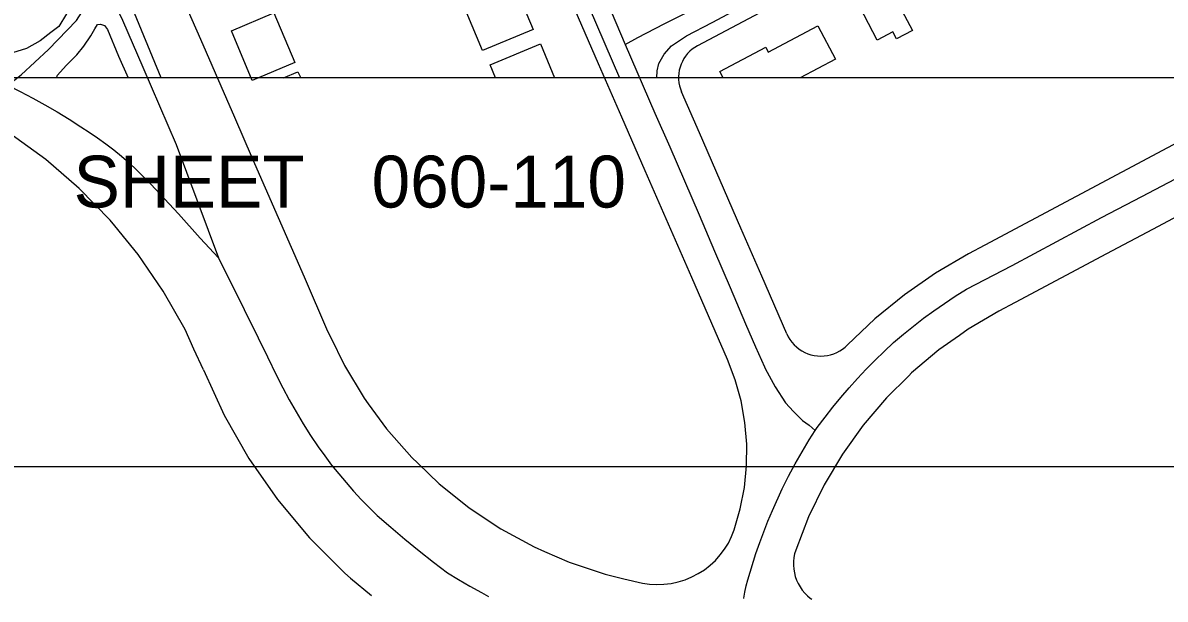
# Model space of a CAD drawing. Extents: x -25029 to 2274964, y -81170 to 687028.
# Drawn here: x 5782 to 6664, y -69150 to -68706 of the extents above; entities that cross this region are included whole.
import ezdxf

# ---------------------------------------------------------------- set-up
doc = ezdxf.new("R2010")
doc.units = 0
for name, color, linetype in [('60', 7, 'Continuous'), ('81911BEA - RW_X_Fee_RW', 7, 'Continuous'), ('BLDG', 7, 'Continuous'), ('GE_X_CL_2000', 7, 'Continuous'), ('ROAD', 7, 'Continuous'), ('TI_BORDER', 7, 'Continuous'), ('TI_SHEET', 7, 'Continuous')]:
    doc.layers.add(name, color=color, linetype=linetype)

msp = doc.modelspace()

# ---------------------------------------------------------------- linework, layer by layer
at = {"layer": '60'}
msp.add_lwpolyline([(5251.64, -64748.36), (10251.64, -64748.36), (10251.64, -68748.36), (5251.64, -68748.36)], close=True, dxfattribs=at)
at = {"layer": '81911BEA - RW_X_Fee_RW'}
for points in [[(6326.23, -68965.68), (6316.67, -68943.73), (6298.7, -68902.47), (6280.73, -68861.22), (6262.76, -68819.96), (6244.79, -68778.7), (6226.82, -68737.45), (6208.85, -68696.19), (6190.88, -68654.93), (6172.91, -68613.68), (6154.94, -68572.42), (6136.97, -68531.16), (6119, -68489.91), (6101.03, -68448.65), (6083.06, -68407.4), (6065.09, -68366.14), (6047.12, -68324.88), (6029.15, -68283.62), (6013.1, -68246.78)], [(7060.76, -68320.21), (6941.6, -68383.67), (6906.29, -68402.47), (6870.99, -68421.27), (6835.68, -68440.07), (6800.37, -68458.87), (6765.07, -68477.67), (6729.76, -68496.47), (6694.45, -68515.27), (6659.14, -68534.07), (6623.84, -68552.87), (6588.53, -68571.68), (6553.22, -68590.48), (6517.92, -68609.28), (6482.61, -68628.08), (6447.3, -68646.88), (6411.99, -68665.68), (6303.16, -68723.64)], [(5821.15, -68492.65), (5839.7, -68535.23), (5859.67, -68581.07), (5879.64, -68626.91), (5899.61, -68672.74), (5919.58, -68718.58), (5939.56, -68764.42), (5945.77, -68778.68)], [(7173.57, -68532.05), (7054.41, -68595.5), (7019.1, -68614.31), (6983.8, -68633.11), (6948.49, -68651.91), (6913.18, -68670.71), (6877.87, -68689.51), (6842.57, -68708.31), (6807.26, -68727.11), (6771.95, -68745.91), (6736.65, -68764.71), (6701.34, -68783.51), (6666.03, -68802.31), (6630.73, -68821.12), (6595.42, -68839.92), (6560.11, -68858.72), (6524.8, -68877.52), (6512.24, -68884.21)], [(7197.07, -68576.18), (7077.91, -68639.64), (7042.6, -68658.44), (7007.3, -68677.24), (6971.99, -68696.04), (6936.68, -68714.84), (6901.38, -68733.64), (6866.07, -68752.44), (6830.76, -68771.24), (6795.45, -68790.04), (6760.15, -68808.84), (6724.84, -68827.65), (6689.53, -68846.45), (6654.23, -68865.25), (6618.92, -68884.05), (6583.61, -68902.85), (6548.31, -68921.65), (6535.74, -68928.34)], [(6303.16, -68723.64), (6301.07, -68724.87), (6299.09, -68726.28), (6297.25, -68727.86), (6295.55, -68729.6), (6294.01, -68731.48), (6292.64, -68733.48), (6291.45, -68735.6), (6290.46, -68737.81), (6289.66, -68740.11), (6289.06, -68742.46), (6288.68, -68744.86), (6288.5, -68747.28), (6288.54, -68749.71), (6288.79, -68752.12), (6289.25, -68754.51), (6289.92, -68756.84), (6290.79, -68759.11)], [(5921.8, -68973.59), (5914.47, -68957.57), (5907.6, -68942.52), (5890.78, -68912.79), (5871.48, -68884.6), (5853.44, -68862.57), (5849.84, -68858.18), (5826.01, -68833.7), (5800.17, -68811.36), (5772.52, -68791.31), (5743.24, -68773.7), (5712.57, -68758.67), (5680.72, -68746.32)], [(6372.08, -68945.74), (6352.68, -68901.19), (6336.66, -68864.41), (6320.64, -68827.62), (6304.61, -68790.84), (6290.79, -68759.11)], [(5945.77, -68778.68), (5959.53, -68810.26), (5979.5, -68856.1), (5999.47, -68901.94), (6017.67, -68943.7)], [(6512.24, -68884.21), (6486.94, -68898.96), (6462.85, -68915.63), (6440.12, -68934.11), (6418.89, -68954.29)], [(6535.74, -68928.34), (6512.01, -68942.29), (6505.29, -68947.03), (6489.52, -68958.17), (6468.44, -68975.88), (6466.2, -68978.1), (6448.91, -68995.29), (6431.08, -69016.26), (6415.06, -69038.65), (6400.97, -69062.31), (6388.91, -69087.06), (6378.97, -69112.73)], [(6017.67, -68943.7), (6019.62, -68947.69), (6030.59, -68970.12), (6045.8, -68995.3), (6049.04, -68999.74), (6063.16, -69019.05), (6082.55, -69041.17), (6087.27, -69045.69), (6103.81, -69061.5), (6126.78, -69079.88), (6133.09, -69084.08), (6151.27, -69096.16), (6177.11, -69110.22), (6185.03, -69113.67), (6204.09, -69121.96), (6231.99, -69131.27), (6246.37, -69134.69), (6260.6, -69138.08)], [(6372.08, -68945.74), (6373.2, -68948.03), (6374.53, -68950.21), (6376.04, -68952.27), (6377.72, -68954.18), (6379.57, -68955.94), (6381.57, -68957.52), (6383.7, -68958.92), (6385.95, -68960.13), (6388.3, -68961.13), (6390.72, -68961.92), (6393.21, -68962.49), (6395.74, -68962.83), (6398.29, -68962.95), (6400.83, -68962.85), (6403.36, -68962.51), (6405.85, -68961.96), (6408.28, -68961.18), (6410.63, -68960.19), (6412.89, -68959), (6415.03, -68957.61), (6417.03, -68956.03), (6418.89, -68954.29)], [(6331.5, -69097), (6336.21, -69080.87), (6339.41, -69064.37), (6341.07, -69047.65), (6341.18, -69030.85), (6339.73, -69014.11), (6336.73, -68997.57), (6334.69, -68990.22), (6332.22, -68981.38), (6326.23, -68965.68)], [(5921.8, -68973.59), (5937.87, -69008.6), (5956.99, -69042.04), (5978.99, -69073.66), (6003.72, -69103.19), (6030.97, -69130.42), (6035.45, -69134.17), (6051.45, -69147.53)], [(6260.6, -69138.08), (6266.13, -69138.89), (6271.7, -69139.2), (6277.28, -69139.02), (6282.83, -69138.33), (6288.28, -69137.15), (6293.61, -69135.49), (6298.78, -69133.37), (6303.73, -69130.78), (6308.43, -69127.77), (6312.84, -69124.35), (6316.93, -69120.55), (6320.67, -69116.4), (6324.02, -69111.94), (6326.95, -69107.19), (6329.45, -69102.2), (6331.5, -69097)], [(6378.97, -69112.73), (6378.14, -69115.56), (6377.57, -69118.45), (6377.26, -69121.38), (6377.22, -69124.33), (6377.43, -69127.27), (6377.9, -69130.18), (6378.64, -69133.04), (6379.62, -69135.82), (6380.84, -69138.5), (6382.3, -69141.06), (6383.98, -69143.49), (6385.87, -69145.75), (6387.96, -69147.83), (6390.22, -69149.73), (6391.27, -69150.46)]]:
    msp.add_lwpolyline(points, dxfattribs=at)
at = {"layer": 'BLDG'}
for points in [[(6469.07, -68711.74), (6456.83, -68718.2), (6453.96, -68712.77), (6441.87, -68719.16), (6428.36, -68693.57), (6452.69, -68680.72)], [(6176.4, -68710.94), (6137.19, -68727.33), (6124.62, -68697.27), (6163.83, -68680.87)], [(5976.28, -68698.3), (5992.29, -68736.58), (5959.53, -68750.28), (5943.52, -68711.99)]]:
    msp.add_lwpolyline(points, close=True, dxfattribs=at)
for points in [[(6322.98, -68748.36), (6320.4, -68743.47), (6355.78, -68724.79), (6357.68, -68728.4), (6396.09, -68708.12), (6409.66, -68733.83), (6382.5, -68748.36)], [(6147.33, -68748.36), (6143.18, -68738.42), (6182.06, -68722.16), (6192.66, -68748.36)], [(5983.67, -68748.36), (5994.79, -68743.71), (5996.9, -68748.36)]]:
    msp.add_lwpolyline(points, dxfattribs=at)
at = {"layer": 'GE_X_CL_2000'}
for points in [[(6247.29, -68722.58), (6257.02, -68717.21), (6277.34, -68706.58), (6290.9, -68699.95), (6309, -68690.43), (6326.63, -68681.13), (6344.23, -68671.78), (6361.78, -68662.4), (6379.28, -68652.99), (6396.8, -68643.53), (6498.84, -68589.31), (6553.76, -68560.74), (6620.61, -68525.76), (6659.86, -68504.85), (6703.01, -68481.69), (6741.79, -68461.59), (6755.14, -68454.46), (6798.75, -68431.19), (6854.62, -68401.61), (7006.44, -68322.75), (7080.48, -68282.15), (7106.81, -68267.71)], [(6130.69, -68454.25), (6135.6, -68465.33), (6145.45, -68487.59), (6168.67, -68540.13), (6175.94, -68558.19), (6183.35, -68575.84), (6191.03, -68593.37), (6199.05, -68610.92), (6210.5, -68636.83), (6221.77, -68662.77), (6232.82, -68688.76), (6247.29, -68722.58)], [(5770.8, -68753.86), (5781.22, -68746.08), (5802.35, -68726.35), (5823.73, -68704.01), (5832.08, -68691.28), (5836.78, -68680.36), (5842.31, -68666.17)], [(5842.31, -68666.17), (5850.46, -68684.55), (5859.25, -68703.93), (5875.13, -68739.98), (5900.88, -68799.79), (5933.5, -68887.27)], [(6247.29, -68722.58), (6270.26, -68775.56), (6281.75, -68801.59), (6293.13, -68827.73), (6304.39, -68853.9), (6316.4, -68882.01), (6328.36, -68910.12), (6340.25, -68938.17), (6347.94, -68955.72), (6354.75, -68971.16), (6355.36, -68972.57), (6363.15, -68986.63), (6371.18, -68999.14), (6377.15, -69005.65), (6384.16, -69012.69), (6389.36, -69016.35), (6394.08, -69020.29)], [(5770.8, -68753.86), (5780.47, -68758.78), (5790.03, -68763.88), (5799.51, -68769.17), (5808.87, -68774.63), (5818.12, -68780.28), (5827.16, -68786.04), (5833.61, -68790.15), (5840.08, -68794.54), (5846.42, -68799.13), (5852.61, -68803.91), (5858.66, -68808.87), (5864.55, -68814.01), (5870.29, -68819.33), (5875.86, -68824.82), (5881.14, -68830.35), (5902.61, -68853.11), (5919.22, -68871.89), (5933.5, -68887.27)], [(6394.08, -69020.29), (6395.45, -69018.13), (6401.59, -69010.03), (6407.63, -69002.4), (6413.84, -68994.9), (6420.2, -68987.5), (6426.72, -68980.27), (6433.39, -68973.17), (6440.21, -68966.19), (6447.16, -68959.37), (6454.4, -68952.58), (6462.1, -68946.05), (6469.81, -68939.83), (6477.68, -68933.79), (6485.68, -68927.96), (6493.8, -68922.31), (6502.08, -68916.86), (6510.77, -68911.45), (6545.9, -68893.02), (6580.49, -68874.7), (6615.08, -68856.18), (6646.15, -68839.98), (6677, -68823.63)], [(5933.5, -68887.27), (5953.24, -68926.98), (5964.18, -68948.76), (5971.3, -68963.46), (5978.13, -68977.98), (5982.99, -68987.37), (5988.1, -68996.75), (5993.4, -69006.03), (5998.88, -69015.2), (6004.56, -69024.24), (6010.33, -69033.04), (6015.41, -69040.03), (6020.73, -69047.02), (6026.23, -69053.85), (6031.89, -69060.56), (6037.7, -69067.13), (6043.69, -69073.56), (6049.82, -69079.85), (6055.97, -69085.85), (6066.47, -69095.04), (6077.28, -69104.21), (6088.26, -69113.18), (6099.38, -69121.96), (6110.26, -69130.24), (6118.58, -69135.33), (6127.42, -69140.48), (6136.38, -69145.42), (6141.92, -69148.31)], [(6338.77, -69150.01), (6338.81, -69149.66), (6339.62, -69144.95), (6340.66, -69140.3), (6341.95, -69135.68), (6348.29, -69115.16), (6351.15, -69106.76), (6354.22, -69098.44), (6357.5, -69090.2), (6360.97, -69082.03), (6368.44, -69065.46), (6373.41, -69055.7), (6378.54, -69046.21), (6383.9, -69036.82), (6389.46, -69027.57), (6394.08, -69020.29)]]:
    msp.add_lwpolyline(points, dxfattribs=at)
at = {"layer": 'ROAD'}
for points in [[(5770.88, -68312.79), (5836.88, -68284.43), (5919.48, -68248.95), (5974.6, -68225), (5985.1, -68220.89), (5994.36, -68220.62), (6003.18, -68222.62), (6011.19, -68226.69), (6017.36, -68230.78), (6020.46, -68233.71), (6026.88, -68247.94), (6037.55, -68271.85), (6043.66, -68285.83), (6052.51, -68306.65), (6067.17, -68340.62), (6091.69, -68398.54), (6121.82, -68467.06), (6161.61, -68559.59), (6190.46, -68626.49), (6242.95, -68748.36)], [(5889.24, -68748.36), (5857.05, -68670.23), (5813.55, -68571.14), (5766.26, -68459.59)], [(6271.85, -68748.36), (6271.92, -68743.03), (6273.39, -68737.36), (6277.32, -68730.11), (6283, -68723.54), (6294.67, -68715.91), (6314.45, -68705.7), (6392.26, -68664.02), (6476.27, -68620.52), (6581, -68564.56), (6682.58, -68510.73)], [(5776.79, -68547.85), (5798.39, -68597.44), (5811.28, -68627.24), (5817.94, -68642.94), (5821.53, -68654.11), (5823, -68665.68), (5822.46, -68678.5), (5820.42, -68688.73), (5816.14, -68699.05), (5810.32, -68708.71), (5804.15, -68713.35), (5795.76, -68719.88), (5785.2, -68725.66), (5774.37, -68728.94)], [(5808.29, -68748.36), (5809.1, -68746.28), (5815.84, -68738.77), (5824.13, -68730.5), (5829.5, -68723.92), (5835.03, -68715.81), (5838.07, -68710.6), (5839.99, -68707.17), (5842.37, -68706.95), (5845.37, -68707.96), (5847.82, -68711.15), (5856.38, -68731.51), (5863.64, -68748.36)]]:
    msp.add_lwpolyline(points, dxfattribs=at)
at = {"layer": 'TI_BORDER'}
for points in [[(-48.36, -64448.36), (6951.64, -64448.36), (6951.64, -69048.36), (-48.36, -69048.36)], [(4951.64, -64448.36), (11951.64, -64448.36), (11951.64, -69048.36), (4951.64, -69048.36)]]:
    msp.add_lwpolyline(points, close=True, dxfattribs=at)

# ---------------------------------------------------------------- texts
at = {"layer": 'TI_SHEET'}
for s, p in [('SHEET', (5821.64, -68848.36)), ('060-110', (6051.64, -68848.36))]:
    msp.add_text(s, height=40, dxfattribs=at).set_placement(p)

doc.saveas('drawing.dxf')
